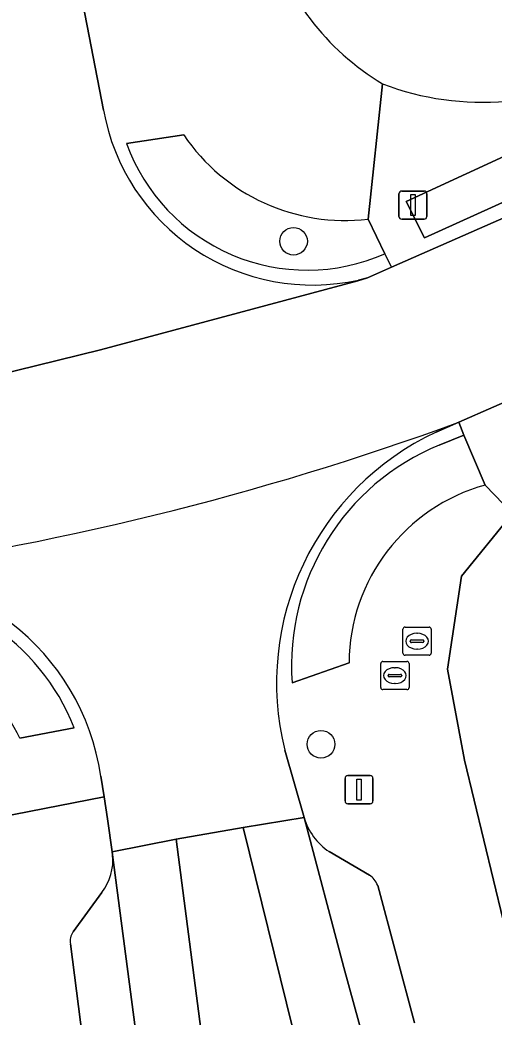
# Model space of a CAD drawing. Extents: x 162879 to 165540, y 384011 to 385181.
# Drawn here: x 164268.32 to 164285.13, y 384500.81 to 384536.21 of the extents above; entities that cross this region are included whole.
import ezdxf

# ---------------------------------------------------------------- set-up
doc = ezdxf.new("R2010")
doc.units = 0
for name, color, linetype in [('IMGEO_Boom', 7, 'Continuous'), ('IMGEO_Brandkraan', 7, 'Continuous'), ('IMGEO_Erf', 7, 'Continuous'), ('IMGEO_Groenvoorziening', 7, 'Continuous'), ('IMGEO_Lichtmast', 7, 'Continuous'), ('IMGEO_Parkeervlak_open', 7, 'Continuous'), ('IMGEO_Rijbaan_lokaal_gesloten', 7, 'Continuous'), ('IMGEO_Rijbaan_lokaal_open', 7, 'Continuous'), ('IMGEO_Rioolput', 7, 'Continuous'), ('IMGEO_Voetpad_open', 7, 'Continuous')]:
    doc.layers.add(name, color=color, linetype=linetype)

msp = doc.modelspace()

# ---------------------------------------------------------------- linework, layer by layer
at = {"layer": 'IMGEO_Boom'}
for centre in [(164278.022, 384528.35), (164278.995, 384510.496)]:
    msp.add_circle(centre, 0.489, dxfattribs=at)
at = {"layer": 'IMGEO_Brandkraan'}
for p, q in [((164281.976, 384514.656), (164282.828, 384514.656)), ((164281.901, 384513.73), (164281.901, 384514.582)), ((164282.389, 384514.436), (164282.414, 384514.436)), ((164282.902, 384514.582), (164282.902, 384513.73)), ((164282.16, 384514.15), (164282.16, 384514.162)), ((164282.598, 384514.113), (164282.2, 384514.113)), ((164282.203, 384514.199), (164282.601, 384514.199)), ((164282.644, 384514.162), (164282.644, 384514.15)), ((164282.828, 384513.656), (164281.976, 384513.656)), ((164282.412, 384513.876), (164282.387, 384513.876))]:
    msp.add_line(p, q, dxfattribs=at)
for points in [[(164281.976, 384514.656), (164282.828, 384514.656)], [(164281.901, 384513.73), (164281.901, 384514.582)], [(164282.902, 384514.582), (164282.902, 384513.73)], [(164282.828, 384513.656), (164281.976, 384513.656)]]:
    msp.add_lwpolyline(points, dxfattribs=at)
for centre, radius, start, end in [((164281.978, 384514.58), 0.0765, 91.552, 178.448), ((164281.978, 384514.58), 0.0765, 91.552, 178.448), ((164282.826, 384514.58), 0.0765, 1.552, 88.448), ((164282.826, 384514.58), 0.0765, 1.552, 88.448), ((164282.2, 384514.159), 0.0403, 85.8775, 175.7526), ((164282.197, 384514.149), 0.0366, 178.938, 274.7102), ((164282.601, 384514.156), 0.043, 264.8664, 352.4533), ((164282.605, 384514.161), 0.0386, 1.7309, 96.639), ((164281.978, 384513.732), 0.0765, 181.552, 268.448), ((164281.978, 384513.732), 0.0765, 181.552, 268.448), ((164282.826, 384513.732), 0.0765, 271.552, 358.448), ((164282.826, 384513.732), 0.0765, 271.552, 358.448)]:
    msp.add_arc(centre, radius, start, end, dxfattribs=at)
for centre, major_axis, ratio, start_param, end_param in [((164282.388, 384514.156), (-0.387, 0.002), 0.722429, 4.712389, 7.853982), ((164282.413, 384514.156), (-0.39, 0.002), 0.717154, 1.570796, 4.712389)]:
    msp.add_ellipse(centre, major_axis=major_axis, ratio=ratio, start_param=start_param, end_param=end_param, dxfattribs=at)
at = {"layer": 'IMGEO_Erf'}
msp.add_lwpolyline([(164343.231, 384535.083), (164338.601, 384533.743), (164336.389, 384533.103), (164335.651, 384535.572), (164334.209, 384540.468), (164333.765, 384541.881), (164316.513, 384536.895), (164306.606, 384528.987), (164302.056, 384525.919), (164297.225, 384523.229), (164291.581, 384520.639), (164290.508, 384520.429), (164285.786, 384518.69), (164283.972, 384516.463), (164283.48, 384513.165), (164284.083, 384509.933), (164286.485, 384500)], dxfattribs=at)
for centre, radius, start, end in [((164285.829, 384541.704), 9.05, 195.208, 239.0608), ((164284.701, 384543.059), 9.774, 248.8599, 301.2234)]:
    msp.add_arc(centre, radius, start, end, dxfattribs=at)
at = {"layer": 'IMGEO_Groenvoorziening'}
for points in [[(164274.128, 384532.123), (164272.105, 384531.823)], [(164281.257, 384527.91), (164280.664, 384529.135)], [(164284.813, 384519.697), (164284.064, 384521.474), (164283.185, 384521.116)], [(164277.972, 384512.683), (164279.989, 384513.392)], [(164268.324, 384510.713), (164270.247, 384511.083)]]:
    msp.add_lwpolyline(points, dxfattribs=at)
msp.add_lwpolyline([(164286.268, 384531.721), (164282.02, 384529.761), (164282.662, 384528.478), (164286.913, 384530.399)], close=True, dxfattribs=at)
for centre, radius, start, end in [((164279.855, 384536.007), 6.919, 214.1458, 276.7182), ((164278.501, 384534.124), 6.798, 199.7876, 293.9135), ((164286.405, 384513.298), 8.455, 112.3835, 184.1705), ((164286.574, 384513.352), 6.585, 105.5089, 179.6514), ((164263.005, 384508.241), 7.78, 21.4273, 92.3578), ((164263.065, 384508.189), 5.833, 25.6369, 92.1838)]:
    msp.add_arc(centre, radius, start, end, dxfattribs=at)
at = {"layer": 'IMGEO_Lichtmast'}
for p, q in [((164281.758, 384529.235), (164281.758, 384530.035)), ((164281.758, 384530.035), (164281.758, 384529.235)), ((164281.858, 384530.135), (164282.648, 384530.135)), ((164282.648, 384530.135), (164281.858, 384530.135)), ((164282.748, 384530.035), (164282.748, 384529.235)), ((164282.748, 384529.235), (164282.748, 384530.035)), ((164282.648, 384529.135), (164281.858, 384529.135)), ((164281.858, 384529.135), (164282.648, 384529.135)), ((164279.948, 384509.387), (164280.738, 384509.387)), ((164280.738, 384509.387), (164279.948, 384509.387)), ((164279.848, 384508.487), (164279.848, 384509.287)), ((164279.848, 384509.287), (164279.848, 384508.487)), ((164280.838, 384509.287), (164280.838, 384508.487)), ((164280.838, 384508.487), (164280.838, 384509.287)), ((164280.738, 384508.387), (164279.948, 384508.387)), ((164279.948, 384508.387), (164280.738, 384508.387))]:
    msp.add_line(p, q, dxfattribs=at)
for points in [[(164282.178, 384530.01), (164282.328, 384530.01), (164282.328, 384529.26), (164282.178, 384529.26), (164282.178, 384530.01)], [(164280.268, 384509.262), (164280.418, 384509.262), (164280.418, 384508.512), (164280.268, 384508.512), (164280.268, 384509.262)]]:
    msp.add_lwpolyline(points, dxfattribs=at)
for centre, start, end in [((164281.858, 384530.035), 90, 180), ((164281.858, 384530.035), 90, 180), ((164282.648, 384530.035), 0, 90), ((164282.648, 384530.035), 360, 90), ((164281.858, 384529.235), 180, 270), ((164281.858, 384529.235), 180, 270), ((164282.648, 384529.235), 270, 0), ((164282.648, 384529.235), 270, 0), ((164279.948, 384509.287), 90, 180), ((164279.948, 384509.287), 90, 180), ((164280.738, 384509.287), 0, 90), ((164280.738, 384509.287), 360, 90), ((164279.948, 384508.487), 180, 270), ((164279.948, 384508.487), 180, 270), ((164280.738, 384508.487), 270, 0), ((164280.738, 384508.487), 270, 0)]:
    msp.add_arc(centre, 0.1, start, end, dxfattribs=at)
at = {"layer": 'IMGEO_Parkeervlak_open'}
for points in [[(164278.398, 384507.902), (164279.801, 384502.576), (164281.268, 384497.23)], [(164273.035, 384495.672), (164271.609, 384506.575)], [(164280.712, 384505.857), (164279.287, 384506.686)], [(164282.311, 384500.609), (164281.004, 384505.49)], [(164271.227, 384505.236), (164270.204, 384503.834)], [(164270.118, 384503.409), (164270.755, 384498.411)]]:
    msp.add_lwpolyline(points, dxfattribs=at)
for centre, radius, start, end in [((164280.46, 384508.477), 2.141, 195.5703, 236.7697), ((164269.738, 384506.385), 1.88, 322.3474, 5.8071), ((164280.253, 384505.192), 0.808, 21.6276, 55.3868), ((164270.651, 384503.522), 0.545, 145.1254, 191.9956)]:
    msp.add_arc(centre, radius, start, end, dxfattribs=at)
at = {"layer": 'IMGEO_Rijbaan_lokaal_gesloten'}
for points in [[(164286.361, 384529.578), (164281.489, 384527.428), (164280.641, 384527.053), (164280.303, 384526.951), (164271.177, 384524.499), (164261.372, 384522.084), (164260.145, 384521.86), (164253.991, 384520.814), (164230.853, 384516.807), (164214.616, 384514.015), (164194.434, 384510.531), (164173.254, 384506.871), (164153.085, 384503.375), (164131.975, 384499.751), (164123.378, 384498.213)], [(164283.876, 384521.927), (164288.842, 384524.104)], [(164283.076, 384521.576), (164283.876, 384521.927)], [(164271.193, 384509.361), (164271.306, 384508.63), (164271.428, 384507.847), (164271.595, 384506.684), (164273.858, 384507.133), (164276.232, 384507.545), (164278.398, 384507.902), (164277.715, 384510.29)], [(164278.398, 384507.902), (164276.232, 384507.545), (164277.999, 384500.396)], [(164281.912, 384495.221), (164281.268, 384497.23), (164279.801, 384502.576), (164278.398, 384507.902)], [(164277.999, 384500.396), (164276.232, 384507.545), (164273.858, 384507.133), (164275.49, 384494.55), (164276.432, 384488.834), (164277.231, 384484.02), (164275.132, 384483.563), (164275.161, 384483.409), (164285.705, 384416.219), (164285.992, 384413.26), (164286.139, 384412.339), (164293.057, 384413.129), (164283.658, 384487.529)]]:
    msp.add_lwpolyline(points, dxfattribs=at)
msp.add_lwpolyline([(164273.858, 384507.133), (164271.595, 384506.684), (164271.609, 384506.575), (164273.035, 384495.672), (164274.045, 384489.292), (164275.132, 384483.563), (164277.231, 384484.02), (164276.432, 384488.834), (164275.49, 384494.55)], close=True, dxfattribs=at)
for centre, radius, start, end in [((164248.46, 384618.589), 102.946, 277.53785, 290.12203), ((164248.46, 384618.589), 102.946, 277.53785, 290.12203), ((164287.25, 384512.677), 9.829, 115.1276, 194.0557), ((164262.829, 384508.122), 8.455, 8.4244, 95.8669)]:
    msp.add_arc(centre, radius, start, end, dxfattribs=at)
at = {"layer": 'IMGEO_Rijbaan_lokaal_open'}
for points in [[(164271.288, 384533.001), (164270.484, 384537.164), (164270.263, 384538.23), (164270.071, 384539.369), (164269.102, 384544.368), (164266.939, 384555.614), (164265.514, 384563.129), (164263.745, 384572.606)], [(164260.145, 384521.86), (164261.372, 384522.084), (164271.177, 384524.499), (164280.303, 384526.951), (164280.641, 384527.053), (164280.328, 384526.976)]]:
    msp.add_lwpolyline(points, dxfattribs=at)
msp.add_arc((164278.696, 384534.322), 7.525, 190.1075, 282.527, dxfattribs=at)
at = {"layer": 'IMGEO_Rioolput'}
for p, q in [((164281.114, 384512.51), (164281.114, 384513.362)), ((164281.189, 384513.436), (164282.041, 384513.436)), ((164281.602, 384513.216), (164281.627, 384513.216)), ((164282.115, 384513.362), (164282.115, 384512.51)), ((164281.373, 384512.93), (164281.373, 384512.942)), ((164281.811, 384512.893), (164281.413, 384512.893)), ((164281.416, 384512.979), (164281.814, 384512.979)), ((164281.857, 384512.942), (164281.857, 384512.93)), ((164281.625, 384512.656), (164281.6, 384512.656)), ((164282.041, 384512.436), (164281.189, 384512.436))]:
    msp.add_line(p, q, dxfattribs=at)
for points in [[(164281.114, 384512.51), (164281.114, 384513.362)], [(164281.189, 384513.436), (164282.041, 384513.436)], [(164282.115, 384513.362), (164282.115, 384512.51)], [(164282.041, 384512.436), (164281.189, 384512.436)]]:
    msp.add_lwpolyline(points, dxfattribs=at)
for centre, radius, start, end in [((164281.191, 384513.36), 0.0765, 91.552, 178.448), ((164281.191, 384513.36), 0.0765, 91.552, 178.448), ((164282.039, 384513.36), 0.0765, 1.552, 88.448), ((164282.039, 384513.36), 0.0765, 1.552, 88.448), ((164281.413, 384512.939), 0.0403, 85.8775, 175.7526), ((164281.41, 384512.929), 0.0366, 178.938, 274.7102), ((164281.814, 384512.936), 0.043, 264.8664, 352.4533), ((164281.818, 384512.941), 0.0386, 1.7309, 96.639), ((164281.191, 384512.512), 0.0765, 181.552, 268.448), ((164281.191, 384512.512), 0.0765, 181.552, 268.448), ((164282.039, 384512.512), 0.0765, 271.552, 358.448), ((164282.039, 384512.512), 0.0765, 271.552, 358.448)]:
    msp.add_arc(centre, radius, start, end, dxfattribs=at)
for centre, major_axis, ratio, start_param, end_param in [((164281.601, 384512.936), (-0.387, 0.002), 0.722429, 4.712389, 7.853982), ((164281.626, 384512.936), (-0.39, 0.002), 0.717154, 1.570796, 4.712389)]:
    msp.add_ellipse(centre, major_axis=major_axis, ratio=ratio, start_param=start_param, end_param=end_param, dxfattribs=at)
at = {"layer": 'IMGEO_Voetpad_open'}
for points in [[(164260.561, 384597.411), (164259.949, 384596.83), (164259.579, 384595.636), (164262.163, 384580.696), (164263.195, 384580.889), (164264.208, 384575.87), (164263.041, 384575.699), (164263.745, 384572.606), (164265.514, 384563.129), (164266.552, 384563.263), (164268.016, 384555.828), (164266.939, 384555.614), (164269.102, 384544.368), (164270.175, 384544.609), (164271.163, 384539.58), (164270.071, 384539.369), (164270.263, 384538.23), (164270.484, 384537.164), (164271.288, 384533.001)], [(164288.842, 384524.104), (164283.876, 384521.927), (164284.064, 384521.474), (164284.813, 384519.697), (164285.786, 384518.69), (164290.508, 384520.429), (164291.581, 384520.639), (164297.225, 384523.229), (164302.056, 384525.919), (164306.606, 384528.987), (164316.513, 384536.895), (164328.081, 384547.382), (164332.093, 384551.069)], [(164281.176, 384533.942), (164280.664, 384529.135), (164281.257, 384527.91), (164281.489, 384527.428), (164286.361, 384529.578)], [(164280.664, 384529.135), (164281.176, 384533.942)], [(164272.105, 384531.823), (164274.128, 384532.123)], [(164280.328, 384526.976), (164280.641, 384527.053), (164281.489, 384527.428), (164281.257, 384527.91)], [(164283.185, 384521.116), (164284.064, 384521.474), (164283.876, 384521.927), (164283.076, 384521.576)], [(164295.335, 384441.27), (164292.496, 384465.91), (164289.825, 384479.842), (164287.479, 384494.408), (164286.485, 384500), (164284.083, 384509.933), (164283.48, 384513.165), (164283.972, 384516.463), (164285.786, 384518.69), (164284.813, 384519.697)], [(164279.989, 384513.392), (164277.972, 384512.683)], [(164270.247, 384511.083), (164268.324, 384510.713)], [(164277.715, 384510.29), (164278.398, 384507.902)], [(164264.89, 384507.382), (164271.306, 384508.63), (164271.193, 384509.361)], [(164271.609, 384506.575), (164271.595, 384506.684), (164271.428, 384507.847), (164271.306, 384508.63), (164264.89, 384507.382), (164267.933, 384488.571)], [(164279.287, 384506.686), (164280.712, 384505.857)], [(164281.004, 384505.49), (164282.311, 384500.609)], [(164270.204, 384503.834), (164271.227, 384505.236)], [(164270.755, 384498.411), (164270.118, 384503.409)]]:
    msp.add_lwpolyline(points, dxfattribs=at)
msp.add_lwpolyline([(164286.268, 384531.721), (164286.913, 384530.399), (164282.662, 384528.478), (164282.02, 384529.761)], close=True, dxfattribs=at)
for centre, radius, start, end in [((164285.829, 384541.704), 9.05, 195.208, 239.0608), ((164284.701, 384543.059), 9.774, 248.8599, 301.2234), ((164278.696, 384534.322), 7.525, 190.1075, 282.527), ((164279.855, 384536.007), 6.919, 214.1458, 276.7182), ((164278.501, 384534.124), 6.798, 199.7876, 293.9135), ((164287.25, 384512.677), 9.829, 115.1276, 194.0557), ((164286.405, 384513.298), 8.455, 112.3835, 184.1705), ((164286.574, 384513.352), 6.585, 105.5089, 179.6514), ((164262.829, 384508.122), 8.455, 8.4244, 95.8669), ((164263.005, 384508.241), 7.78, 21.4273, 92.3578), ((164263.065, 384508.189), 5.833, 25.6369, 92.1838), ((164280.46, 384508.477), 2.141, 195.5703, 236.7697), ((164269.738, 384506.385), 1.88, 322.3474, 5.8071), ((164280.253, 384505.192), 0.808, 21.6276, 55.3868), ((164270.651, 384503.522), 0.545, 145.1254, 191.9956)]:
    msp.add_arc(centre, radius, start, end, dxfattribs=at)

doc.saveas('drawing.dxf')
